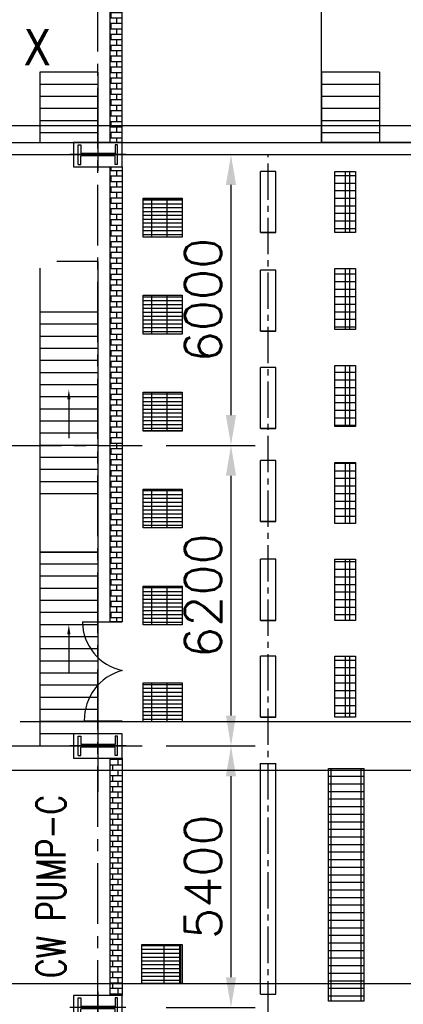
# Model space of a CAD drawing. Header units: inches. Extents: x -341304 to 31571016, y -692717 to 2132253.
# Tile 266 of 279: x 855596 to 863508, y -279416 to -259099. Entities that reach past the tile are written whole.
import ezdxf
from ezdxf.enums import TextEntityAlignment as Align

# ---------------------------------------------------------------- set-up
doc = ezdxf.new("R2010")
doc.units = ezdxf.units.IN
doc.header["$MEASUREMENT"] = 0
for name, pattern in [('CENTER', [2, 1.25, -0.25, 0.25, -0.25]), ('CENTER2', [1.125, 0.75, -0.125, 0.125, -0.125]), ('HIDDEN', [0.375, 0.25, -0.125])]:
    doc.linetypes.add(name, pattern=pattern)
for name, color, linetype in [('3', 2, 'HIDDEN'), ('CL', 8, 'CENTER'), ('CW Sump Elevation', 7, 'Continuous'), ('PH Plan', 7, 'Continuous'), ('text', 3, 'Continuous')]:
    doc.layers.add(name, color=color, linetype=linetype)
doc.styles.add('ROMANS', font='romans')
doc.styles.add('style1', font='verdana.ttf')
doc.linetypes.add('FENCELINE1', pattern='A,0.25,-0.1,[133,ltypeshp.shx,S=0.1,R=0,X=-0.1,Y=0],-0.1,1', length=1.45)
doc.dimstyles.new('User600', dxfattribs={"dimscale": 500, "dimtxt": 1.5, "dimasz": 1.25, "dimexe": 1, "dimexo": 1, "dimgap": 0.4, "dimtad": 1, "dimdec": 0, "dimzin": 0, "dimdsep": 46, "dimtxsty": 'ROMANS', "dimcen": 1, "dimclrd": 8, "dimclre": 8, "dimclrt": 3, "dimadec": 0, "dimazin": 0, "dimtfac": 1, "dimtdec": 0, "dimtix": 1, "dimtofl": 0, "dimtmove": 0, "dimatfit": 3, "dimfxl": 1, "dimtolj": 1, "dimtzin": 0, "dimarcsym": 0})
pattern_1 = [(0, (1181372.89, 60551.36), (0, 112.5), []), (90, (1181372.9, 60551.36), (-225, 1e-14), [112.5, -112.5]), (90, (1181485.4, 60551.36), (-225, 1e-14), [-112.5, 112.5])]

# ---------------------------------------------------------------- blocks, each defined once
blk = doc.blocks.new('CW PUMP H COLU')
at = {"color": 254}
for p, q in [((-2122704, -102753), (-2122704, -102350)), ((-2122704, -102350), (-2122653, -102350)), ((-2122653, -102350), (-2122653, -102526)), ((-2121895, -102350), (-2121946, -102350)), ((-2121946, -102350), (-2121946, -102526)), ((-2121895, -102753), (-2121895, -102350)), ((-2122653, -102526), (-2121946, -102526)), ((-2122653, -102753), (-2122653, -102577)), ((-2122653, -102577), (-2121946, -102577)), ((-2121946, -102753), (-2121946, -102577)), ((-2122704, -102753), (-2122653, -102753)), ((-2121895, -102753), (-2121946, -102753))]:
    blk.add_line(p, q, dxfattribs=at)
blk.add_lwpolyline([(-2121799, -102802), (-2122799, -102802), (-2122799, -102302), (-2121799, -102302)], close=True, dxfattribs=at)
at = {"layer": 'CL'}
for p, q in [((-2122299, -102221), (-2122299, -102883)), ((-2122878, -102552), (-2121721, -102552))]:
    blk.add_line(p, q, dxfattribs=at)
blk = doc.blocks.new('Comm CWPH')
at = {"layer": 'PH Plan'}
h = blk.add_hatch(dxfattribs=at)
h.set_pattern_fill('BRICK', color=254, scale=450, style=0)
h.set_pattern_definition(pattern_1)
h.paths.add_polyline_path([(-645592, 349), (-645842, 349), (-645842, 3661), (-645592, 3661)])
h = blk.add_hatch(dxfattribs=at)
h.set_pattern_fill('BRICK', color=254, scale=450, style=0)
h.set_pattern_definition(pattern_1)
h.paths.add_polyline_path([(-645842, -151), (-645592, -151), (-645592, -9543), (-645842, -9543)])
h = blk.add_hatch(dxfattribs=at)
h.set_pattern_fill('GRATE', color=254, scale=5000, style=0)
h.set_pattern_definition([(0, (-707592.27, 2999.39), (0, 156.25), []), (90, (-707592.27, 2999.4), (-625, 4e-14), [])])
h.paths.add_polyline_path([(-640781, -251), (-640781, -1511), (-641204, -1511), (-641204, -251)])
h.paths.add_polyline_path([(-640781, -2251), (-640781, -3511), (-641204, -3511), (-641204, -2251)])
h.paths.add_polyline_path([(-640781, -4251), (-640781, -5511), (-641204, -5511), (-641204, -4251)])
h.paths.add_polyline_path([(-640781, -6251), (-640781, -7511), (-641204, -7511), (-641204, -6251)])
h.paths.add_polyline_path([(-640781, -9511), (-641204, -9511), (-641204, -8251), (-640781, -8251)])
h.paths.add_polyline_path([(-640781, -10251), (-640781, -11511), (-641204, -11511), (-641204, -10251)])
h = blk.add_hatch(dxfattribs=at)
h.set_pattern_fill('GRATE', color=254, scale=100, style=0)
h.set_pattern_definition([(180, (54091.3, -56282.96), (0, 79.375), []), (90, (54091.3, -56282.96), (317.5, 2e-14), [])])
h.paths.add_polyline_path([(-645157, -802), (-644357, -802), (-644357, -1602), (-645157, -1602)])
h = blk.add_hatch(dxfattribs=at)
h.set_pattern_fill('GRATE', color=254, scale=100, style=0)
h.set_pattern_definition([(180, (54091.3, -58282.96), (0, 79.375), []), (90, (54091.3, -58282.96), (317.5, 2e-14), [])])
h.paths.add_polyline_path([(-645157, -2802), (-644357, -2802), (-644357, -3602), (-645157, -3602)])
h = blk.add_hatch(dxfattribs=at)
h.set_pattern_fill('GRATE', color=254, scale=100, style=0)
h.set_pattern_definition([(180, (54091.3, -60282.96), (0, 79.375), []), (90, (54091.3, -60282.96), (317.5, 2e-14), [])])
h.paths.add_polyline_path([(-645157, -4802), (-644357, -4802), (-644357, -5602), (-645157, -5602)])
h = blk.add_hatch(dxfattribs=at)
h.set_pattern_fill('GRATE', color=254, scale=100, style=0)
h.set_pattern_definition([(180, (54091.3, -62282.96), (0, 79.375), []), (90, (54091.3, -62282.96), (317.5, 2e-14), [])])
h.paths.add_polyline_path([(-645157, -6802), (-644357, -6802), (-644357, -7602), (-645157, -7602)])
h = blk.add_hatch(dxfattribs=at)
h.set_pattern_fill('GRATE', color=254, scale=100, style=0)
h.set_pattern_definition([(180, (54091.3, -64282.96), (0, 79.375), []), (90, (54091.3, -64282.96), (317.5, 2e-14), [])])
h.paths.add_polyline_path([(-645157, -8802), (-644357, -8802), (-644357, -9602), (-645157, -9602)])
h = blk.add_hatch(dxfattribs=at)
h.set_pattern_fill('GRATE', color=254, scale=100, style=0)
h.set_pattern_definition([(180, (54091.3, -66282.96), (0, 79.375), []), (90, (54091.3, -66282.96), (317.5, 2e-14), [])])
h.paths.add_polyline_path([(-645157, -10802), (-644357, -10802), (-644357, -11602), (-645157, -11602)])
h = blk.add_hatch(dxfattribs=at)
h.set_pattern_fill('BRICK', color=254, scale=450, style=0)
h.set_pattern_definition([(0, (1181402.27, 60552.58), (0, 112.5), []), (90, (1181402.27, 60552.58), (-225, 1e-14), [112.5, -112.5]), (90, (1181514.77, 60552.58), (-225, 1e-14), [-112.5, 112.5])])
h.paths.add_polyline_path([(-645592, -12351), (-645842, -12351), (-645842, -17251), (-645592, -17251)])
h = blk.add_hatch(dxfattribs=at)
h.set_pattern_fill('GRATE', color=254, scale=5000, style=0)
h.set_pattern_definition([(0, (-1197983.35, -491.47), (0, 156.25), []), (90, (-1197983.35, -491.47), (-625, 4e-14), [])])
h.paths.add_polyline_path([(-641339, -12566), (-640599, -12566), (-640599, -17366), (-641339, -17366)])
at = {"color": 8, "linetype": 'CENTER2', "ltscale": 1000}
blk.add_line((-642579, -44706), (-642579, 108), dxfattribs=at)
at = {"color": 7}
blk.add_lwpolyline([(-641483, 349), (-641483, 4349), (-636442, 4349), (-636442, 349)], close=True, dxfattribs=at)
at = {"layer": 'PH Plan', "color": 254, "linetype": 'CENTER', "ltscale": 1000}
for p, q in [((-646092, -47774), (-646092, 10496)), ((-658092, 99), (-645183, 99)), ((-658092, 99), (-645183, 99)), ((-658092, -5901), (-645183, -5901)), ((-658092, -5901), (-645183, -5901)), ((-658092, -12101), (-645183, -12101)), ((-658092, -12101), (-645183, -12101))]:
    blk.add_line(p, q, dxfattribs=at)
at = {"layer": 'PH Plan', "color": 254}
for p, q in [((-645842, 349), (-645842, 3661)), ((-645592, 349), (-645592, 3661)), ((-646092, 1799), (-647292, 1799)), ((-646092, 1799), (-647292, 1799)), ((-647292, 1799), (-647292, 349)), ((-646092, 1799), (-646092, 349)), ((-640283, 1799), (-641483, 1799)), ((-640283, 1799), (-641483, 1799)), ((-641483, 1799), (-641483, 349)), ((-640283, 1799), (-640283, 349)), ((-646092, 1549), (-647292, 1549)), ((-640283, 1549), (-641483, 1549)), ((-646092, 1299), (-647292, 1299)), ((-640283, 1299), (-641483, 1299)), ((-646092, 1049), (-647292, 1049)), ((-640283, 1049), (-641483, 1049)), ((-646092, 799), (-647292, 799)), ((-640283, 799), (-641483, 799)), ((-646092, 549), (-647292, 549)), ((-640283, 549), (-641483, 549)), ((-642737, -1511), (-642737, -251)), ((-642420, -251), (-642737, -251)), ((-642420, -1511), (-642420, -251)), ((-640992, -251), (-640992, -1511)), ((-640781, -251), (-640781, -1511)), ((-642420, -1511), (-642737, -1511)), ((-642737, -1511), (-642420, -1511)), ((-647290, -2103), (-647290, -12101)), ((-646092, -2103), (-647265, -2103)), ((-646092, -2103), (-646092, -13051)), ((-642737, -3544), (-642737, -2284)), ((-642420, -2284), (-642737, -2284)), ((-642420, -3544), (-642420, -2284)), ((-641204, -3511), (-641204, -2251)), ((-641204, -2251), (-640781, -2251)), ((-640992, -2251), (-640992, -3511)), ((-640781, -2251), (-640781, -3511)), ((-646092, -3151), (-647292, -3151)), ((-646092, -3401), (-647292, -3401)), ((-646092, -3651), (-647292, -3651)), ((-642420, -3544), (-642737, -3544)), ((-642737, -3544), (-642420, -3544)), ((-640781, -3511), (-641204, -3511)), ((-646092, -3901), (-647292, -3901)), ((-646092, -4151), (-647292, -4151)), ((-640992, -4251), (-640992, -5511)), ((-640781, -4251), (-640781, -5511)), ((-646092, -4401), (-647292, -4401)), ((-642737, -5553), (-642737, -4293)), ((-642420, -4293), (-642737, -4293)), ((-642420, -5553), (-642420, -4293)), ((-646092, -4651), (-647292, -4651)), ((-646092, -4901), (-647292, -4901)), ((-646092, -5151), (-647292, -5151)), ((-646092, -5401), (-647292, -5401)), ((-646092, -5651), (-647292, -5651)), ((-642420, -5553), (-642737, -5553)), ((-642737, -5553), (-642420, -5553)), ((-646092, -5901), (-647292, -5901)), ((-642737, -7473), (-642737, -6213)), ((-642420, -6213), (-642737, -6213)), ((-642420, -7473), (-642420, -6213)), ((-640992, -6251), (-640992, -7511)), ((-640781, -6251), (-640781, -7511)), ((-642420, -7473), (-642737, -7473)), ((-642737, -7473), (-642420, -7473)), ((-642737, -9511), (-642737, -8251)), ((-642420, -8251), (-642737, -8251)), ((-642420, -9511), (-642420, -8251)), ((-640992, -8251), (-640992, -9511)), ((-640781, -8251), (-640781, -9511)), ((-646092, -9351), (-647292, -9351)), ((-642420, -9511), (-642737, -9511)), ((-642737, -9511), (-642420, -9511)), ((-646092, -9601), (-647292, -9601)), ((-646092, -9851), (-647292, -9851)), ((-646092, -10101), (-647292, -10101)), ((-646092, -10351), (-647292, -10351)), ((-642737, -11511), (-642737, -10251)), ((-642420, -10251), (-642737, -10251)), ((-642420, -11511), (-642420, -10251)), ((-640992, -10251), (-640992, -11511)), ((-640781, -10251), (-640781, -11511)), ((-646092, -10601), (-647292, -10601)), ((-646092, -10851), (-647292, -10851)), ((-642420, -11511), (-642737, -11511)), ((-642737, -11511), (-642420, -11511)), ((-646375, -11581), (-645592, -11581)), ((-642737, -17224), (-642737, -12458)), ((-642737, -12462), (-642420, -12462)), ((-642420, -17224), (-642420, -12458)), ((-641340, -17366), (-641340, -12566)), ((-641340, -12566), (-640599, -12566)), ((-640599, -17366), (-640599, -12566)), ((-645187, -16219), (-644387, -16219)), ((-645158, -16202), (-644358, -16202)), ((-644723, -17002), (-644723, -16202)), ((-644405, -17002), (-644405, -16202)), ((-644358, -16202), (-644358, -17002)), ((-645187, -16298), (-644387, -16298)), ((-645187, -16377), (-644387, -16377)), ((-645187, -16457), (-644387, -16457)), ((-645187, -16536), (-644387, -16536)), ((-645187, -16615), (-644387, -16615)), ((-645187, -16695), (-644387, -16695)), ((-645187, -16774), (-644387, -16774)), ((-645187, -16854), (-644387, -16854)), ((-645187, -16933), (-644387, -16933)), ((-644358, -17002), (-645158, -17002)), ((-642737, -17224), (-642420, -17224)), ((-640599, -17366), (-641340, -17366))]:
    blk.add_line(p, q, dxfattribs=at)
at = {"layer": 'PH Plan', "color": 254, "linetype": 'FENCELINE1', "ltscale": 750}
blk.add_line((-657842, 349), (-636442, 349), dxfattribs=at)
at = {"layer": 'PH Plan'}
for p, q in [((-646092, -6151), (-647292, -6151)), ((-646092, -6401), (-647292, -6401)), ((-646092, -6401), (-647292, -6401)), ((-646092, -6651), (-647292, -6651)), ((-646092, -6901), (-647292, -6901)), ((-647292, -8101), (-646092, -8101)), ((-646092, -8101), (-647292, -8101)), ((-646092, -8351), (-647292, -8351)), ((-646092, -8601), (-647292, -8601)), ((-646092, -8851), (-647292, -8851)), ((-646092, -9101), (-647292, -9101)), ((-646412, -9543), (-645592, -9543)), ((-646092, -11101), (-647290, -11101)), ((-646092, -11351), (-647292, -11351)), ((-646092, -11351), (-647292, -11351)), ((-646092, -11601), (-647292, -11601)), ((-646092, -11851), (-647292, -11851)), ((-647292, -12101), (-646092, -12101))]:
    blk.add_line(p, q, dxfattribs=at)
at = {"layer": 'PH Plan', "color": 254}
for points in [[(-645842, -151), (-645592, -151), (-645592, -9543), (-645842, -9543)], [(-645158, -804), (-644358, -804), (-644358, -1604), (-645158, -1604)], [(-645157, -802), (-644357, -802), (-644357, -1602), (-645157, -1602)], [(-645158, -2804), (-644358, -2804), (-644358, -3604), (-645158, -3604)], [(-645157, -2802), (-644357, -2802), (-644357, -3602), (-645157, -3602)], [(-645158, -4804), (-644358, -4804), (-644358, -5604), (-645158, -5604)], [(-645157, -4802), (-644357, -4802), (-644357, -5602), (-645157, -5602)], [(-645158, -6804), (-644358, -6804), (-644358, -7604), (-645158, -7604)], [(-645157, -6802), (-644357, -6802), (-644357, -7602), (-645157, -7602)], [(-645158, -8803), (-644358, -8803), (-644358, -9603), (-645158, -9603)], [(-645157, -8802), (-644357, -8802), (-644357, -9602), (-645157, -9602)], [(-645158, -10802), (-644358, -10802), (-644358, -11602), (-645158, -11602)], [(-645157, -10802), (-644357, -10802), (-644357, -11602), (-645157, -11602)], [(-645842, -12351), (-645592, -12351), (-645592, -17251), (-645842, -17251)], [(-645187, -16202), (-644387, -16202), (-644387, -17002), (-645187, -17002)]]:
    blk.add_lwpolyline(points, close=True, dxfattribs=at)
for points in [[(-640781, -1511), (-641204, -1511), (-641204, -251), (-640781, -251)], [(-640781, -5511), (-641204, -5511), (-641204, -4251), (-640781, -4251)], [(-646692, -4951), (-646692, -5751)], [(-640781, -7511), (-641204, -7511), (-641204, -6251), (-640781, -6251)], [(-640781, -9511), (-641204, -9511), (-641204, -8251), (-640781, -8251)], [(-646692, -9801), (-646692, -10601)], [(-640781, -11511), (-641204, -11511), (-641204, -10251), (-640781, -10251)]]:
    blk.add_lwpolyline(points, dxfattribs=at)
for centre, radius, start, end in [((-645371, -9526), 1041, 180.9603, 257.738), ((-645313, -11568), 1062, 105.2685, 180.6906)]:
    blk.add_arc(centre, radius, start, end, dxfattribs=at)
for points in [[(-646659, -4951), (-646692, -4751), (-646726, -4951)], [(-646659, -9801), (-646692, -9601), (-646726, -9801)]]:
    blk.add_solid(points, dxfattribs=at)
at = {"color": 1, "extrusion": (0, 0, -1), "zscale": -1}
for p in [(2768392, 102651), (2768392, 102651), (2768392, 90451), (2768392, 90451), (2768392, 85051), (2768392, 85051)]:
    blk.add_blockref('CW PUMP H COLU', p, dxfattribs=at)
blk = doc.blocks.new('*D223')
at = {"color": 8, "lineweight": -2, "transparency": 16777216}
for p, q in [((858618, -274084), (860454, -274084)), ((859954, -278859), (859954, -274709)), ((858618, -279484), (860454, -279484))]:
    blk.add_line(p, q, dxfattribs=at)
at = {"color": 8, "transparency": 16777216}
for points in [[(859849, -274709), (860058, -274709), (859954, -274084)], [(859849, -278859), (860058, -278859), (859954, -279484)]]:
    blk.add_solid(points, dxfattribs=at)
at = {"layer": 'Defpoints', "color": 0, "transparency": 16777216}
for p in [(858118, -274084), (859954, -274084), (858118, -279484)]:
    blk.add_point(p, dxfattribs=at)
at = {"color": 3, "transparency": 16777216, "insert": (859379, -276784), "char_height": 750, "attachment_point": 5, "rotation": 90, "style": 'ROMANS'}
blk.add_mtext('\\A1;5400', dxfattribs=at)
blk = doc.blocks.new('*D224')
at = {"color": 8, "lineweight": -2, "transparency": 16777216}
for p, q in [((858618, -267884), (860454, -267884)), ((859954, -273459), (859954, -268509)), ((858618, -274084), (860454, -274084))]:
    blk.add_line(p, q, dxfattribs=at)
at = {"color": 8, "transparency": 16777216}
for points in [[(859849, -268509), (860058, -268509), (859954, -267884)], [(859849, -273459), (860058, -273459), (859954, -274084)]]:
    blk.add_solid(points, dxfattribs=at)
at = {"layer": 'Defpoints', "color": 0, "transparency": 16777216}
for p in [(858118, -267884), (859954, -267884), (858118, -274084)]:
    blk.add_point(p, dxfattribs=at)
at = {"color": 3, "transparency": 16777216, "insert": (859379, -270984), "char_height": 750, "attachment_point": 5, "rotation": 90, "style": 'ROMANS'}
blk.add_mtext('\\A1;6200', dxfattribs=at)
blk = doc.blocks.new('*D225')
at = {"color": 8, "lineweight": -2, "transparency": 16777216}
for p, q in [((858618, -261884), (860454, -261884)), ((859954, -267259), (859954, -262509)), ((858618, -267884), (860454, -267884))]:
    blk.add_line(p, q, dxfattribs=at)
at = {"color": 8, "transparency": 16777216}
for points in [[(859849, -262509), (860058, -262509), (859954, -261884)], [(859849, -267259), (860058, -267259), (859954, -267884)]]:
    blk.add_solid(points, dxfattribs=at)
at = {"layer": 'Defpoints', "color": 0, "transparency": 16777216}
for p in [(858118, -261884), (859954, -261884), (858118, -267884)]:
    blk.add_point(p, dxfattribs=at)
at = {"color": 3, "transparency": 16777216, "insert": (859379, -264884), "char_height": 750, "attachment_point": 5, "rotation": 90, "style": 'ROMANS'}
blk.add_mtext('\\A1;6000', dxfattribs=at)
blk = doc.blocks.new('CWHU34')
at = {"layer": '3'}
for p, q in [((-610402, 700), (-595978, 700)), ((-609802, 100), (-596578, 100)), ((-607230, -11600), (-598648, -11600)), ((-610877, -12600), (-598648, -12600)), ((-610877, -17000), (-598648, -17000))]:
    blk.add_line(p, q, dxfattribs=at)

msp = doc.modelspace()

# ---------------------------------------------------------------- block references
at = {"color": 7}
msp.add_blockref('Comm CWPH', (1503301.6, -261982.9), dxfattribs=at)
at = {"color": 230}
msp.add_blockref('CWHU34', (1462836.8, -261983.5), dxfattribs=at)

# ---------------------------------------------------------------- texts
at = {"lineweight": 25, "style": 'style1', "width": 0.8}
msp.add_text('DET X', height=750, dxfattribs=at).set_placement((854998.3, -259666.8, -35984.3), align=Align.MIDDLE)
at = {"layer": 'text', "style": 'ROMANS', "width": 0.75}
msp.add_text('CW PUMP-C', height=600, rotation=90, dxfattribs=at).set_placement((856540.6, -278875.2, 35984.3))
at = {"layer": 'text', "insert": (442045.9, -259622.2), "char_height": 500, "width": 4301.368, "attachment_point": 1, "style": 'ROMANS'}
msp.add_mtext('\\pi45.922;{\\W0.8;GAS CYLINDER \\P\\pi1379.3;ROOM}', dxfattribs=at)

# ---------------------------------------------------------------- dimensions: what is measured, and where the dimension line sits
at = {"color": 7}
for base, p1, p2, picture, middle in [((859953.6, -261883.5), (858118.5, -267883.5), (858118.5, -261883.5), '*D225', (859378.6, -264883.5)), ((859953.6, -267883.5), (858118.5, -274083.5), (858118.5, -267883.5), '*D224', (859378.6, -270983.5)), ((859953.6, -274083.5), (858118.5, -279483.5), (858118.5, -274083.5), '*D223', (859378.6, -276783.5))]:
    dim = msp.add_linear_dim(base=base, p1=p1, p2=p2, angle=90, dimstyle='User600', override={"dimtmove": 1}, dxfattribs=at)
    dim.commit()
    dim.dimension.update_dxf_attribs({"geometry": picture, "text_midpoint": middle})

# ---------------------------------------------------------------- next in the draw order: wipeouts: each hides what was drawn before it
at = {"color": 20}
msp.add_wipeout([(853067.3, -264220.5), (856359.4, -264220.5), (856359.4, -263285.5), (853067.3, -263285.5)], dxfattribs=at).dxf.layer = 'CW Sump Elevation'

doc.saveas('drawing.dxf')
